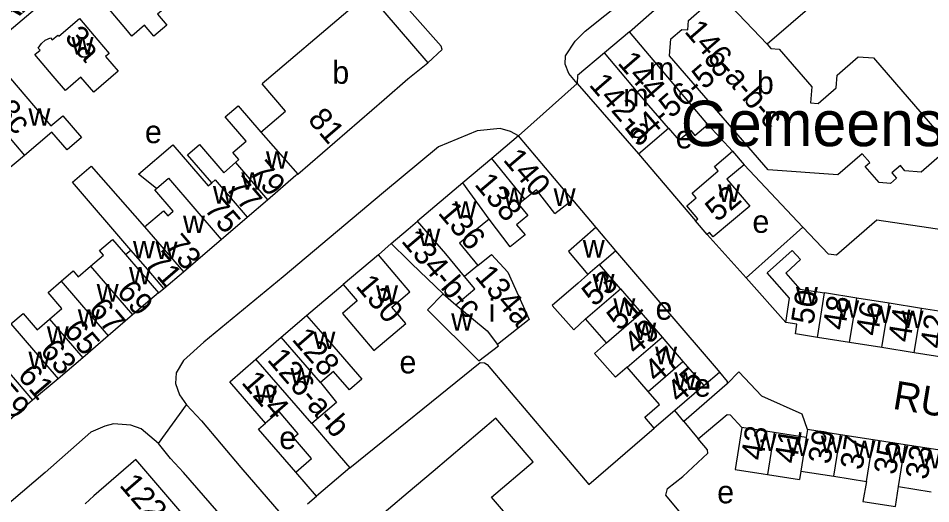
# Model space of a CAD drawing. Extents: x 161775 to 163181, y 382878 to 383925.
# Drawn here: x 162431.4 to 162592, y 383319.7 to 383405.1 of the extents above; entities that cross this region are included whole.
import ezdxf

# ---------------------------------------------------------------- set-up
doc = ezdxf.new("R2010")
doc.units = 0
for name, color, linetype in [('BLT_Basislijn', 7, 'Continuous'), ('BLT_Bebouwing', 7, 'Continuous'), ('BLT_Bebouwing_beschrifting', 7, 'Continuous'), ('BLT_Centroide', 7, 'Continuous'), ('BLT_Huisnummer', 7, 'Continuous'), ('BLT_Huisnummer_ tussenligend', 7, 'Continuous'), ('BLT_Huisnummer_reeks', 7, 'Continuous'), ('BLT_Onderdoorgang_en_onderverdeling', 7, 'Continuous'), ('BLT_Onderverdeling_panden', 7, 'Continuous'), ('BLT_Straatnaam', 7, 'Continuous'), ('BLT_Vlakafsluiter', 7, 'Continuous')]:
    doc.layers.add(name, color=color, linetype=linetype)

msp = doc.modelspace()

# ---------------------------------------------------------------- linework, layer by layer
at = {"layer": 'BLT_Basislijn'}
for p, q in [((162538.96, 383402.74), (162552.32, 383414.66)), ((162557.11, 383381.69), (162552.77, 383386.41)), ((162540.54, 383381.22), (162550.56, 383369.45)), ((162569.49, 383368.32), (162559.11, 383379.33)), ((162528.92, 383373.17), (162533.03, 383368.31)), ((162569.49, 383368.32), (162559.48, 383359.42)), ((162559.48, 383359.42), (162552.64, 383367.04)), ((162494.79, 383363.49), (162497.04, 383365.49)), ((162566.45, 383351.55), (162559.48, 383359.42)), ((162482.12, 383352.81), (162488.58, 383358.25)), ((162552.03, 383340.45), (162554.8, 383342.82)), ((162556.17, 383340.75), (162548.51, 383334.13)), ((162548.51, 383334.13), (162546.94, 383336.07)), ((162548.51, 383334.13), (162551.02, 383331.07)), ((162482.27, 383319.63), (162483.91, 383321.01))]:
    msp.add_line(p, q, dxfattribs=at)
for points in [[(162529.74, 383393.65), (162528.31, 383395.37), (162527.63, 383397.03), (162527.72, 383398.49), (162529.4, 383401.09), (162531.15, 383402.83), (162538.09, 383408.43), (162545.95, 383415.51), (162548.7, 383417.68), (162557.09, 383425.11), (162574.06, 383439.18), (162579.18, 383443.64)], [(162495.64, 383411.76), (162472.36, 383438.61), (162471.64, 383438.47), (162459.3, 383427.81), (162454.29, 383423.76), (162452.92, 383422.41), (162420.3, 383394.84), (162416.34, 383390.96), (162412.36, 383387.52), (162403.8, 383380.46), (162382.22, 383361.95), (162376.07, 383356.94), (162357.64, 383341.11), (162357.5, 383340.43), (162364.56, 383332.99), (162388.13, 383309.03), (162393.36, 383303.95)], [(162503.48, 383397.25), (162505.99, 383399.59), (162505.83, 383400.2), (162495.64, 383411.76)], [(162519.43, 383384.41), (162518.04, 383385.17), (162516.21, 383385.72), (162512.14, 383385.27), (162505.36, 383382.46), (162495.69, 383374.47), (162478.01, 383359.61), (162464.06, 383348.07), (162460.49, 383344.9), (162459.16, 383342.7), (162459.08, 383340.82), (162459.79, 383338.82), (162461.02, 383337.08)], [(162582.46, 383369.6), (162575.37, 383363.41), (162573.96, 383363.58), (162569.49, 383368.32)], [(162607.51, 383351.32), (162609.73, 383365.53), (162582.46, 383369.6)], [(162536.52, 383364.19), (162554.56, 383343.11), (162554.8, 383342.82)], [(162489.73, 383325.99), (162512.69, 383344.49), (162513.45, 383344.48), (162513.9, 383344.17), (162531.8, 383323.06), (162543.31, 383332.94)], [(162554.8, 383342.82), (162556.17, 383341.2), (162556.17, 383340.75)], [(162562.27, 383338.61), (162558.19, 383342.86), (162556.17, 383340.75)], [(162570.27, 383332.72), (162569.35, 383335.42), (162562.27, 383338.61)], [(162461.02, 383337.08), (162463.62, 383334.28), (162470.56, 383326.03), (162478.7, 383316.62)], [(162551.02, 383331.07), (162556.17, 383335.35), (162556.65, 383335.32), (162558.72, 383333.08)], [(162456.06, 383330.26), (162453.04, 383332.87), (162451.19, 383333.51), (162448.17, 383333.75), (162446.62, 383333.31), (162444.19, 383332.23), (162436.14, 383325.13), (162428.1, 383318.38), (162396.25, 383290.62), (162380.71, 383276.86)], [(162480.25, 383325.23), (162473.66, 383332.76), (162474.93, 383333.82)], [(162574.82, 383306.9), (162554.33, 383310), (162553.46, 383311.42), (162545.35, 383321.19), (162545.63, 383322.33), (162548.32, 383324.44), (162552.73, 383328.57), (162552.67, 383329.15), (162551.02, 383331.07)], [(162577.2, 383190.23), (162565.75, 383203.12), (162555.18, 383215), (162546.98, 383225), (162520.33, 383255.43), (162505.98, 383272.47), (162489.13, 383291.55), (162483.6, 383298.59), (162460.49, 383325.18), (162458.18, 383327.64), (162456.06, 383330.26)]]:
    msp.add_lwpolyline(points, dxfattribs=at)
at = {"layer": 'BLT_Bebouwing'}
for p, q in [((162538.96, 383402.74), (162534.56, 383399.04)), ((162552.77, 383386.41), (162538.96, 383402.74)), ((162529.74, 383393.65), (162540.54, 383381.22)), ((162480.59, 383377.64), (162495.77, 383390.82)), ((162540.54, 383381.22), (162545.8, 383385.77)), ((162519.43, 383384.41), (162514.72, 383380.43)), ((162528.92, 383373.17), (162519.43, 383384.41)), ((162514.72, 383380.43), (162509.63, 383376.13)), ((162557.11, 383381.69), (162559.11, 383379.33)), ((162593.91, 383381.16), (162590.31, 383378.05)), ((162464.84, 383375.59), (162465.47, 383376.13)), ((162509.63, 383376.13), (162501.67, 383369.41)), ((162471.68, 383370.12), (162475.24, 383373.18)), ((162525.84, 383370.77), (162528.92, 383373.17)), ((162467.1, 383366.18), (162471.68, 383370.12)), ((162552.64, 383367.04), (162550.56, 383369.45)), ((162533.03, 383368.31), (162536.52, 383364.19)), ((162464.68, 383364.11), (162467.1, 383366.18)), ((162450.29, 383363.53), (162451.21, 383364.32)), ((162460.47, 383360.49), (162464.68, 383364.11)), ((162494.79, 383363.49), (162488.58, 383358.25)), ((162457.03, 383357.53), (162460.47, 383360.49)), ((162456.06, 383356.81), (162451.49, 383352.89)), ((162456.06, 383356.81), (162457.03, 383357.53)), ((162537.36, 383357.5), (162541.03, 383353.24)), ((162578.97, 383355.86), (162573.3, 383356.77)), ((162584.65, 383354.96), (162578.97, 383355.86)), ((162590.32, 383354.05), (162584.65, 383354.96)), ((162541.03, 383353.24), (162544.7, 383348.97)), ((162595.99, 383353.15), (162590.32, 383354.05)), ((162451.49, 383352.89), (162447.22, 383349.24)), ((162477.67, 383348.96), (162482.12, 383352.81)), ((162534.9, 383347.97), (162531.23, 383352.23)), ((162447.22, 383349.24), (162442.74, 383345.36)), ((162473.22, 383345.1), (162477.67, 383348.96)), ((162544.7, 383348.97), (162548.36, 383344.71)), ((162577.69, 383348.04), (162572.02, 383348.94)), ((162583.36, 383347.13), (162577.69, 383348.04)), ((162589.04, 383346.23), (162583.36, 383347.13)), ((162442.74, 383345.36), (162438.42, 383341.65)), ((162594.71, 383345.33), (162589.04, 383346.23)), ((162542.23, 383339.44), (162538.57, 383343.7)), ((162548.36, 383344.71), (162552.03, 383340.45)), ((162438.42, 383341.65), (162433.92, 383337.86)), ((162552.03, 383340.45), (162546.94, 383336.07)), ((162433.92, 383337.86), (162429.46, 383334.04)), ((162546.94, 383336.07), (162543.31, 383332.94)), ((162564.39, 383332.2), (162558.72, 383333.08)), ((162570.05, 383331.32), (162564.39, 383332.2)), ((162570.27, 383332.72), (162570.05, 383331.32)), ((162576.07, 383331.81), (162570.27, 383332.72)), ((162581.85, 383330.92), (162576.07, 383331.81)), ((162587.46, 383330.04), (162581.85, 383330.92)), ((162593.19, 383329.15), (162587.46, 383330.04)), ((162489.73, 383325.99), (162483.91, 383321.01)), ((162483.91, 383321.01), (162480.25, 383325.23)), ((162563.23, 383324.79), (162568.9, 383323.91)), ((162569.13, 383325.41), (162568.9, 383323.91)), ((162569.13, 383325.41), (162574.9, 383324.49)), ((162574.9, 383324.49), (162580.68, 383323.57)), ((162586.31, 383322.67), (162592.04, 383321.76))]:
    msp.add_line(p, q, dxfattribs=at)
for points in [[(162609.66, 383396.77), (162600, 383407.9), (162590.12, 383419.29), (162589.48, 383418.74), (162587.25, 383421.31), (162579.44, 383414.56), (162563.18, 383400.54)], [(162456.87, 383406.64), (162455.89, 383405.81), (162457.53, 383403.89), (162455.27, 383401.96), (162453.64, 383403.88), (162451.4, 383401.97), (162450.32, 383403.24), (162447.08, 383407.04), (162447.37, 383407.28), (162445.63, 383409.33), (162449.33, 383412.48), (162449.89, 383411.83), (162451.77, 383413.44)], [(162493.01, 383409.47), (162489.4, 383406.37), (162474.31, 383393.57)], [(162493.01, 383409.47), (162503.48, 383397.25)], [(162590.31, 383378.05), (162587.43, 383378.25), (162586.62, 383379.19), (162585.13, 383377.9), (162585.95, 383376.95), (162584.9, 383376.04), (162582.91, 383376.18), (162580.45, 383379.02), (162581.26, 383379.72), (162579.93, 383381.26), (162575.63, 383377.53), (162563.37, 383378.41), (162546, 383398.48), (162546.21, 383401.48), (162548.16, 383403.16), (162549.24, 383403.08), (162549.36, 383404.73), (162552.56, 383407.51), (162555.39, 383407.31), (162556.06, 383406.53), (162556.83, 383407.2)], [(162445.43, 383401.25), (162447.42, 383398.91), (162446.77, 383398.36), (162448.98, 383395.77), (162444.67, 383392.1), (162442.43, 383394.73), (162439.7, 383392.4), (162437.57, 383394.9), (162434.33, 383398.71), (162435.25, 383399.49), (162434.93, 383399.86), (162435.51, 383400.68), (162436.16, 383401.24), (162437.05, 383401.68), (162437.36, 383401.31), (162438.34, 383402.14), (162438.52, 383401.93), (162442.19, 383405.05), (162445.43, 383401.25)], [(162563.18, 383400.54), (162563.84, 383399.78), (162565.27, 383399.68), (162571.02, 383393.04), (162570.82, 383390.22), (162572.15, 383390.12), (162575.31, 383392.86), (162575.48, 383395.12), (162579.17, 383398.32), (162581.88, 383398.12), (162594.11, 383383.99)], [(162534.56, 383399.04), (162529.79, 383395.04), (162529.74, 383393.65)], [(162495.77, 383390.82), (162499.96, 383394.42), (162503.48, 383397.25)], [(162424.01, 383390.92), (162426.8, 383393.29), (162427.57, 383392.39), (162430.05, 383394.5), (162437.15, 383386.17), (162439.24, 383387.95), (162442.52, 383384.1), (162439.98, 383381.95), (162437.32, 383385.07), (162432.49, 383380.96)], [(162474.09, 383385.07), (162478.42, 383388.74), (162474.31, 383393.57)], [(162432.49, 383380.96), (162429.22, 383378.17), (162428, 383379.6), (162425.89, 383377.81), (162422.51, 383381.78), (162419.27, 383385.59), (162421.86, 383387.8), (162421.22, 383388.55), (162424.01, 383390.92)], [(162469.63, 383379.71), (162470.24, 383380.24), (162469.18, 383381.47), (162471.49, 383383.46), (162467.81, 383387.74), (162470.09, 383389.7), (162474.09, 383385.07)], [(162545.8, 383385.77), (162547.63, 383383.66), (162549.73, 383385.38), (162550.45, 383384.5), (162552.77, 383386.41)], [(162455.71, 383375.17), (162452.56, 383377.68), (162458.6, 383382.86), (162464.84, 383375.59)], [(162465.47, 383376.13), (162461.2, 383381.1), (162463.29, 383382.9), (162467.56, 383377.93), (162469.63, 383379.71)], [(162550.56, 383369.45), (162550.98, 383369.82), (162549.03, 383372.09), (162550.69, 383373.52), (162550, 383374.33), (162554.59, 383378.25), (162553.94, 383379.01), (162557.11, 383381.69)], [(162451.21, 383364.32), (162440.96, 383376.24), (162444.25, 383379.06), (162453.64, 383368.37)], [(162559.11, 383379.33), (162556.1, 383376.77), (162560.11, 383372.04), (162553.7, 383366.61), (162553.04, 383367.38), (162552.64, 383367.04)], [(162475.24, 383373.18), (162480.24, 383377.49), (162480.59, 383377.64)], [(162458.65, 383371.13), (162455.41, 383374.9), (162455.71, 383375.17)], [(162525.84, 383370.77), (162522.57, 383374.94), (162520.52, 383373.29)], [(162520.52, 383373.29), (162519.42, 383372.4), (162521.07, 383370.37), (162519.05, 383368.74), (162520.6, 383366.99), (162517.97, 383364.88), (162514.24, 383369.76)], [(162453.64, 383368.37), (162456.93, 383371.2), (162457.7, 383370.32), (162458.65, 383371.13)], [(162497.04, 383365.49), (162500, 383367.99), (162501.67, 383369.41)], [(162514.24, 383369.76), (162509.03, 383365.55), (162512.3, 383361.6)], [(162533.03, 383368.31), (162528.21, 383364.05), (162531.63, 383359.99)], [(162444.12, 383361.47), (162446.38, 383363.42), (162445.7, 383364.21), (162448, 383366.19)], [(162448, 383366.19), (162450.29, 383363.53)], [(162506.15, 383356.62), (162500.57, 383361.96), (162500, 383362.53), (162497.04, 383365.49)], [(162533.69, 383361.76), (162536.52, 383364.19)], [(162566.45, 383351.55), (162567.13, 383355.86), (162563.19, 383360.29), (162567.56, 383364.25), (162569.04, 383362.62), (162566.45, 383360.27), (162568.95, 383357.43), (162573.3, 383356.77)], [(162488.58, 383358.25), (162491.04, 383355.35), (162488.43, 383353.14), (162491.66, 383349.33), (162493.95, 383346.61), (162499.58, 383351.36), (162497.12, 383354.28), (162500.3, 383356.98), (162498.02, 383359.68), (162494.79, 383363.49)], [(162512.3, 383361.6), (162514.66, 383363.51), (162517.54, 383360.41), (162521.29, 383352.07), (162515.74, 383347.67)], [(162438.97, 383358.84), (162441.07, 383360.64), (162441.96, 383359.61), (162444.12, 383361.47)], [(162537.36, 383357.5), (162533.69, 383361.76)], [(162531.63, 383359.99), (162529.9, 383358.5), (162525.38, 383354.58), (162529.14, 383350.29), (162531.23, 383352.23)], [(162436.91, 383352.14), (162439.07, 383354), (162436.64, 383356.83), (162438.97, 383358.84)], [(162506.15, 383356.62), (162503.42, 383353.8), (162512.47, 383344.81), (162515.92, 383347.44), (162515.74, 383347.67)], [(162430.11, 383351.32), (162432.27, 383353.17), (162434.75, 383350.28), (162436.91, 383352.14)], [(162482.12, 383352.81), (162485.39, 383349.03), (162491.85, 383341.57), (162489.67, 383339.69), (162486.85, 383342.94), (162484.58, 383340.97)], [(162572.02, 383348.94), (162568.15, 383349.55), (162568.42, 383351.24), (162566.45, 383351.55)], [(162538.57, 383343.7), (162536.48, 383341.92), (162532.8, 383346.11), (162534.9, 383347.97)], [(162474.93, 383333.82), (162468.62, 383341.12), (162473.22, 383345.1)], [(162484.58, 383340.97), (162487.42, 383337.5), (162483.06, 383333.76)], [(162543.31, 383332.94), (162541.65, 383334.87), (162544.24, 383337.1), (162542.23, 383339.44)], [(162480.25, 383325.23), (162483.03, 383327.61), (162479.85, 383331.29), (162480.65, 383331.98), (162477.29, 383335.87), (162474.93, 383333.82)], [(162483.06, 383333.76), (162486.77, 383329.43), (162489.73, 383325.99)], [(162536.26, 383300.63), (162547.42, 383310.18), (162542.19, 383316.28), (162532.24, 383307.77), (162530.68, 383309.59), (162526.97, 383306.42), (162514.67, 383320.79), (162521.99, 383327.05), (162515.43, 383334.72), (162504.4, 383325.36), (162499.99, 383321.61), (162493.11, 383315.75), (162499.99, 383307.67), (162518.87, 383285.63), (162521.49, 383287.87)], [(162558.72, 383333.08), (162557.57, 383325.67), (162562.51, 383324.9), (162563.23, 383324.79)], [(162468.7, 383308.09), (162452.08, 383327.43), (162444.69, 383321.05), (162443.17, 383319.64)], [(162580.68, 383323.57), (162580.03, 383320.04), (162585.77, 383319.15), (162586.31, 383322.67)]]:
    msp.add_lwpolyline(points, dxfattribs=at)
at = {"layer": 'BLT_Onderdoorgang_en_onderverdeling'}
for points in [[(162457.03, 383357.53), (162453.77, 383361.33), (162451.21, 383364.32)], [(162450.29, 383363.53), (162452.8, 383360.6), (162456.06, 383356.81)]]:
    msp.add_lwpolyline(points, dxfattribs=at)
at = {"layer": 'BLT_Onderverdeling_panden'}
for p, q in [((162556.83, 383407.2), (162563.18, 383400.54)), ((162424.01, 383390.92), (162432.49, 383380.96)), ((162474.09, 383385.07), (162480.59, 383377.64)), ((162520.52, 383373.29), (162514.72, 383380.43)), ((162469.63, 383379.71), (162475.24, 383373.18)), ((162514.24, 383369.76), (162509.63, 383376.13)), ((162453.64, 383368.37), (162460.47, 383360.49)), ((162444.12, 383361.47), (162451.49, 383352.89)), ((162512.3, 383361.6), (162509.91, 383359.66)), ((162438.97, 383358.84), (162447.22, 383349.24)), ((162506.15, 383356.62), (162508.38, 383354.65)), ((162531.23, 383352.23), (162537.36, 383357.5)), ((162534.9, 383347.97), (162541.03, 383353.24)), ((162430.11, 383351.32), (162438.42, 383341.65)), ((162436.91, 383352.14), (162442.74, 383345.36)), ((162484.58, 383340.97), (162477.67, 383348.96)), ((162538.57, 383343.7), (162544.7, 383348.97)), ((162483.06, 383333.76), (162473.22, 383345.1)), ((162428.11, 383344.62), (162433.92, 383337.86)), ((162542.23, 383339.44), (162548.36, 383344.71)), ((162564.39, 383332.2), (162563.23, 383324.79)), ((162570.05, 383331.32), (162569.13, 383325.41)), ((162574.9, 383324.49), (162576.07, 383331.81)), ((162580.68, 383323.57), (162581.85, 383330.92)), ((162586.31, 383322.67), (162587.46, 383330.04))]:
    msp.add_line(p, q, dxfattribs=at)
for points in [[(162545.8, 383385.77), (162542.34, 383389.77), (162534.56, 383399.04)], [(162455.71, 383375.17), (162457.83, 383376.99), (162467.1, 383366.18)], [(162465.47, 383376.13), (162466.07, 383376.65), (162471.68, 383370.12)], [(162509.91, 383359.66), (162506.64, 383363.62), (162501.67, 383369.41)], [(162533.69, 383361.76), (162531.63, 383359.99)], [(162508.38, 383354.65), (162511.74, 383357.5), (162509.91, 383359.66)], [(162572.02, 383348.94), (162573.3, 383356.77)], [(162508.38, 383354.65), (162513.92, 383350.07), (162515.74, 383347.67)], [(162577.69, 383348.04), (162578.97, 383355.86)], [(162583.36, 383347.13), (162584.65, 383354.96)], [(162589.04, 383346.23), (162590.32, 383354.05)]]:
    msp.add_lwpolyline(points, dxfattribs=at)
at = {"layer": 'BLT_Vlakafsluiter'}
for p, q in [((162519.43, 383384.41), (162529.74, 383393.65)), ((162456.06, 383330.26), (162461.02, 383337.08))]:
    msp.add_line(p, q, dxfattribs=at)

# ---------------------------------------------------------------- texts
at = {"layer": 'BLT_Bebouwing_beschrifting'}
msp.add_text('Gemeenschapshuis', height=8, dxfattribs=at).set_placement((162547.98, 383382.6))
at = {"layer": 'BLT_Centroide'}
for s, p in [('w', (162440.77, 383398.72)), ('b', (162486.66, 383393.59)), ('m', (162542.38, 383394.27)), ('b', (162561.38, 383391.78)), ('m', (162537.88, 383389.61)), ('w', (162433.19, 383386.19)), ('e', (162453.69, 383383.13)), ('e', (162547.08, 383382.21)), ('w', (162474.98, 383378.62)), ('w', (162470.66, 383374.92)), ('w', (162465.66, 383372.5)), ('w', (162554.56, 383372.78)), ('w', (162516.73, 383372.22)), ('w', (162525.61, 383372.09)), ('w', (162508.19, 383369.84)), ('w', (162460.39, 383367.3)), ('e', (162560.59, 383367.34)), ('w', (162501.81, 383365.02)), ('w', (162451.58, 383362.86)), ('w', (162455.56, 383362.73)), ('w', (162530.74, 383363)), ('w', (162450.88, 383358.28)), ('w', (162532.46, 383357)), ('w', (162445.2, 383355.25)), ('w', (162494.36, 383355.03)), ('w', (162568.25, 383354.75)), ('i', (162514.15, 383351.68)), ('w', (162536.12, 383352.72)), ('e', (162543.54, 383352.05)), ('w', (162575.5, 383352.39)), ('w', (162581.17, 383351.48)), ('w', (162441.88, 383350.8)), ('w', (162507.57, 383350.13)), ('w', (162586.84, 383350.59)), ('w', (162539.8, 383348.47)), ('w', (162436.42, 383347.84)), ('w', (162483.34, 383346.89)), ('w', (162543.47, 383344.22)), ('w', (162433.19, 383343.38)), ('e', (162498.48, 383342.6)), ('w', (162479.3, 383340.48)), ('w', (162546.84, 383339.69)), ('w', (162473.07, 383337.39)), ('e', (162550.3, 383338.5)), ('e', (162477.32, 383329.28)), ('w', (162560.97, 383328.92)), ('w', (162566.64, 383328.05)), ('w', (162572.61, 383328.59)), ('w', (162578.38, 383327.7)), ('w', (162584.16, 383326.8)), ('w', (162589.92, 383325.88)), ('e', (162554.39, 383319.73))]:
    msp.add_text(s, height=4, dxfattribs=at).set_placement(p)
at = {"layer": 'BLT_Huisnummer'}
for s, rotation, p in [('3a', 310.3956, (162439.4, 383401.67)), ('144', 310.8911, (162536.72, 383397.18)), ('3c', 310.3956, (162427.34, 383388.72)), ('81', 310.6713, (162482.2, 383387.21)), ('140', 310.2049, (162516.58, 383380.14)), ('79', 310.6764, (162471.84, 383377.97)), ('138', 310.2003, (162511.54, 383375.83)), ('52', 40.3121, (162554.41, 383369.12)), ('75', 310.6744, (162463.97, 383371.44)), ('136', 310.2078, (162505.12, 383370.8)), ('71', 310.6743, (162453.62, 383361.97)), ('134a', 310.2078, (162511.6, 383359.61)), ('130', 310.2089, (162490.63, 383357.94)), ('53', 40.7066, (162532.72, 383354.22)), ('69', 310.6681, (162448.56, 383356.9)), ('50', 80.998, (162571.29, 383351.06)), ('46', 81.004, (162582.66, 383349.06)), ('65', 310.5374, (162439.21, 383350)), ('49', 40.702, (162540.08, 383345.66)), ('42', 81.004, (162594, 383346.81)), ('128', 310.8756, (162479.4, 383348.54)), ('61', 310.5374, (162431.12, 383342.14)), ('45', 40.705, (162547.68, 383337.18)), ('124', 310.8731, (162470.52, 383340.93)), ('43', 81.1557, (162562.48, 383327.16)), ('39', 80.9481, (162574.28, 383326.49)), ('35', 80.9497, (162585.82, 383324.63))]:
    msp.add_text(s, height=4, rotation=rotation, dxfattribs=at).set_placement(p)
at = {"layer": 'BLT_Huisnummer_ tussenligend'}
for s, rotation, p in [('77', 310.6744, (162467.7, 383375.22)), ('73', 310.6743, (162457.01, 383365)), ('48', 81.004, (162576.87, 383350.07)), ('67', 310.6681, (162443.58, 383353.76)), ('51', 40.702, (162537.11, 383349.94)), ('44', 81.004, (162588.36, 383347.93)), ('63', 310.5374, (162435.06, 383346.52)), ('47', 40.705, (162543.69, 383340.82)), ('41', 80.9481, (162568.35, 383326.59)), ('37', 80.9497, (162579.93, 383325.48)), ('33', 81.1481, (162591.41, 383323.77))]:
    msp.add_text(s, height=4, rotation=rotation, dxfattribs=at).set_placement(p)
at = {"layer": 'BLT_Huisnummer_reeks'}
for s, rotation, p in [('146-a-b-c', 310.8876, (162548.49, 383402.72)), ('54-56-58', 40.8862, (162540.43, 383382.31)), ('142-a', 310.8846, (162531.69, 383393.34)), ('134-b-c', 310.2089, (162498.66, 383365.85)), ('126-a-b', 310.8731, (162475.06, 383344.95)), ('59', 310.6699, (162426.84, 383338.79)), ('122 t/m 122r', 310.7566, (162449.05, 383322.86))]:
    msp.add_text(s, height=4, rotation=rotation, dxfattribs=at).set_placement(p)
at = {"layer": 'BLT_Straatnaam'}
for s, height, rotation, p in [('SPERWERLAAN', 4.9999, 40.3065, (162400.18, 383378.81)), ('RUBENSSTRAAT', 5, 350.6675, (162585.12, 383336.4))]:
    msp.add_text(s, height=height, rotation=rotation, dxfattribs=at).set_placement(p)

doc.saveas('drawing.dxf')
